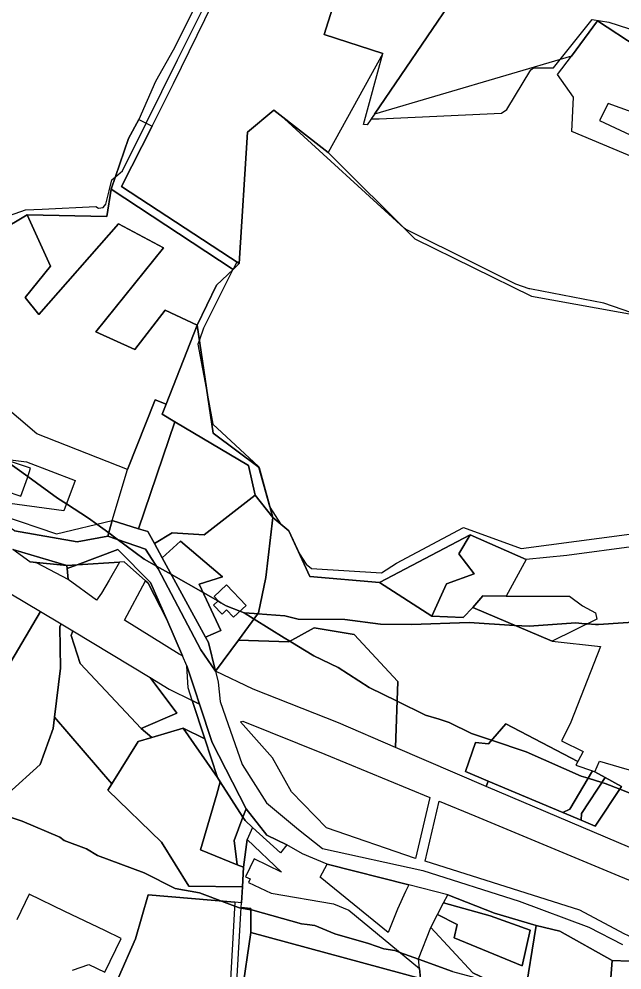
# Model space of a CAD drawing. Extents: x -477304 to -465429, y -1159113 to -1149210.
# Drawn here: x -470794.9 to -470564, y -1154918.8 to -1154554.9 of the extents above; entities that cross this region are included whole.
import ezdxf

# ---------------------------------------------------------------- set-up
doc = ezdxf.new("R2010")
doc.units = 0
for name, color, linetype in [('BPEJ_s', 7, 'Continuous'), ('orna_s', 7, 'Continuous'), ('PUPFL_s', 7, 'Continuous'), ('trav_porost_s', 7, 'Continuous'), ('voda_s', 7, 'Continuous'), ('zahrada_s', 7, 'Continuous')]:
    doc.layers.add(name, color=color, linetype=linetype)

msp = doc.modelspace()

# ---------------------------------------------------------------- linework, layer by layer
at = {"layer": 'BPEJ_s'}
for points in [[(-470618.44, -1154531.99), (-470658.79, -1154591.23), (-470660.06, -1154593.1), (-470656.92, -1154593.04), (-470610.18, -1154590.92), (-470608.05, -1154589.43), (-470598.92, -1154574.34), (-470597.85, -1154573.49), (-470590.2, -1154573.49), (-470587.65, -1154570.32), (-470575.33, -1154555.01), (-470568.96, -1154556.07), (-470542.5, -1154564.55), (-470542.01, -1154564.52), (-470541.04, -1154565.02), (-470535.81, -1154566.69), (-470531.56, -1154568.61), (-470519.58, -1154561.42), (-470518.81, -1154560.96), (-470486.7, -1154568.53), (-470480.35, -1154547.15)], [(-470618.44, -1154531.99), (-470658.79, -1154591.23), (-470660.06, -1154593.1), (-470656.92, -1154593.04), (-470610.18, -1154590.92), (-470608.05, -1154589.43), (-470598.92, -1154574.34), (-470597.85, -1154573.49), (-470590.2, -1154573.49), (-470587.65, -1154570.32), (-470575.33, -1154555.01), (-470568.96, -1154556.07), (-470542.5, -1154564.55), (-470542.01, -1154564.52), (-470541.04, -1154565.02), (-470535.81, -1154566.69), (-470531.56, -1154568.61), (-470519.58, -1154561.42), (-470518.81, -1154560.96), (-470486.7, -1154568.53), (-470480.35, -1154547.15)], [(-470804.38, -1154630.01), (-470802.68, -1154631.5), (-470792.48, -1154627.89), (-470786.11, -1154627.59), (-470765.5, -1154626.61), (-470764.44, -1154627.25), (-470762.74, -1154627.04), (-470761.67, -1154625.76), (-470760.38, -1154620.6), (-470759.34, -1154616.41), (-470758.02, -1154615.3), (-470755.3, -1154613.01), (-470746.2, -1154594.71), (-470734.18, -1154570.52), (-470720.67, -1154543.32)], [(-470802.68, -1154631.5), (-470792.48, -1154627.89), (-470786.11, -1154627.59), (-470765.5, -1154626.61), (-470764.44, -1154627.25), (-470762.74, -1154627.04), (-470761.67, -1154625.76), (-470760.38, -1154620.6), (-470759.34, -1154616.41), (-470758.02, -1154615.3), (-470755.3, -1154613.01), (-470746.2, -1154594.71), (-470734.18, -1154570.52), (-470720.67, -1154543.32)], [(-470556.85, -1154668.47), (-470570.93, -1154663.66), (-470598.66, -1154658.24), (-470599.25, -1154658.12), (-470599.55, -1154658.06), (-470604.65, -1154656.36), (-470619.95, -1154648.72), (-470646.94, -1154635.33), (-470647.36, -1154634.94), (-470693.23, -1154593.02), (-470697.37, -1154589.79), (-470707.41, -1154598.22), (-470710.54, -1154648.45), (-470711.51, -1154647.81), (-470712.95, -1154650.66), (-470712.99, -1154650.75), (-470724.28, -1154673.15), (-470725.84, -1154677.67), (-470726.4, -1154679.31), (-470722.37, -1154700.84), (-470720.67, -1154709.91), (-470711.95, -1154717.98), (-470703.24, -1154726.05), (-470703.17, -1154726.31), (-470698.99, -1154741.35), (-470698.82, -1154741.63), (-470694.72, -1154748.09), (-470691.52, -1154750.74), (-470687.47, -1154759.52), (-470684.97, -1154763.45), (-470682.84, -1154765.15), (-470656.07, -1154766.85), (-470650.34, -1154763.03), (-470624.63, -1154749.43), (-470602.53, -1154757.5), (-470551.53, -1154750.7)], [(-470556.85, -1154668.47), (-470570.93, -1154663.66), (-470598.66, -1154658.24), (-470599.25, -1154658.12), (-470599.55, -1154658.06), (-470604.65, -1154656.36), (-470619.95, -1154648.72), (-470646.94, -1154635.33), (-470647.36, -1154634.94), (-470693.23, -1154593.02), (-470697.37, -1154589.79), (-470707.41, -1154598.22), (-470710.54, -1154648.45), (-470711.51, -1154647.81), (-470712.95, -1154650.66), (-470712.99, -1154650.75), (-470724.28, -1154673.15), (-470725.84, -1154677.67), (-470726.4, -1154679.31), (-470722.37, -1154700.84), (-470720.67, -1154709.91), (-470711.95, -1154717.98), (-470703.24, -1154726.05), (-470703.17, -1154726.31), (-470698.99, -1154741.35), (-470698.82, -1154741.63), (-470694.72, -1154748.09), (-470691.52, -1154750.74), (-470687.47, -1154759.52), (-470684.97, -1154763.45), (-470682.84, -1154765.15), (-470656.07, -1154766.85), (-470650.34, -1154763.03), (-470624.63, -1154749.43), (-470602.53, -1154757.5), (-470551.53, -1154750.7)], [(-470799.69, -1154724.09), (-470791.53, -1154729.97), (-470780.16, -1154738.17), (-470776.73, -1154740.37), (-470768.26, -1154745.81), (-470765.08, -1154748.17), (-470760.55, -1154751.52), (-470757.27, -1154753.95), (-470747.01, -1154761.54), (-470742.29, -1154764.22), (-470736.55, -1154767.48), (-470724.44, -1154774.35), (-470718.78, -1154777.56), (-470717.63, -1154778.22), (-470715.57, -1154779.39), (-470710.34, -1154781.48), (-470708.66, -1154782.15), (-470704.89, -1154784.5), (-470693.33, -1154791.68), (-470691.17, -1154792.98), (-470688.56, -1154794.56), (-470682, -1154798.51), (-470672.65, -1154802.97), (-470660.75, -1154810.62), (-470650.09, -1154815.9), (-470639.29, -1154821.24), (-470634.02, -1154822.84), (-470630.15, -1154824.01), (-470621.65, -1154828.26), (-470613.89, -1154830.84), (-470600.61, -1154835.27), (-470579.58, -1154844.62), (-470576.96, -1154845.41), (-470571.72, -1154846.99), (-470570.44, -1154847.38), (-470564.85, -1154849.6), (-470557.06, -1154852.69)], [(-470554.09, -1154785.29), (-470572.98, -1154786.54), (-470574.06, -1154786.61), (-470577.34, -1154786.34), (-470579.35, -1154786.17), (-470581.7, -1154785.97), (-470599.55, -1154787.25), (-470605.1, -1154786.89), (-470622.5, -1154785.76), (-470644.6, -1154786.61), (-470656.5, -1154786.4), (-470670.1, -1154784.7), (-470687.94, -1154784.49), (-470693.05, -1154783.21), (-470703.41, -1154782.51), (-470704.91, -1154782.41), (-470708.66, -1154782.15), (-470710.34, -1154781.48), (-470715.57, -1154779.39), (-470717.63, -1154778.22), (-470718.78, -1154777.56), (-470724.44, -1154774.35), (-470736.55, -1154767.48), (-470742.29, -1154764.22), (-470747.01, -1154761.54), (-470757.27, -1154753.95), (-470760.55, -1154751.52), (-470765.08, -1154748.17), (-470768.26, -1154745.81), (-470776.73, -1154740.37), (-470780.16, -1154738.17), (-470791.53, -1154729.97), (-470799.69, -1154724.09)], [(-470557.06, -1154852.69), (-470564.85, -1154849.6), (-470570.44, -1154847.38), (-470571.72, -1154846.99), (-470576.96, -1154845.41), (-470579.58, -1154844.62), (-470600.61, -1154835.27), (-470613.89, -1154830.84), (-470621.65, -1154828.26), (-470630.15, -1154824.01), (-470634.02, -1154822.84), (-470639.29, -1154821.24), (-470650.09, -1154815.9), (-470660.75, -1154810.62), (-470672.65, -1154802.97), (-470682, -1154798.51), (-470688.56, -1154794.56), (-470691.17, -1154792.98), (-470693.33, -1154791.68), (-470704.89, -1154784.5), (-470708.66, -1154782.15), (-470704.91, -1154782.41), (-470703.41, -1154782.51), (-470693.05, -1154783.21), (-470687.94, -1154784.49), (-470670.1, -1154784.7), (-470656.5, -1154786.4), (-470644.6, -1154786.61), (-470622.5, -1154785.76), (-470605.1, -1154786.89), (-470599.55, -1154787.25), (-470581.7, -1154785.97), (-470579.35, -1154786.17), (-470577.34, -1154786.34), (-470574.06, -1154786.61), (-470572.98, -1154786.54), (-470554.09, -1154785.29)], [(-470628.87, -1154919.41), (-470641.9, -1154914.65), (-470649, -1154912.06), (-470650.97, -1154911.34), (-470655.22, -1154910.7), (-470661.11, -1154908.58), (-470673.92, -1154904.96), (-470681.57, -1154901.77), (-470684.54, -1154901.4), (-470686.67, -1154901.14), (-470705.37, -1154895.82), (-470706.17, -1154895.69), (-470709.89, -1154895.07), (-470710.47, -1154894.97), (-470712.29, -1154894.29), (-470717.35, -1154892.39), (-470721.76, -1154890.74), (-470725.77, -1154889.24), (-470735.11, -1154887.54), (-470747.01, -1154881.59), (-470764.86, -1154875), (-470769.11, -1154872.45), (-470777.61, -1154869.26), (-470779.31, -1154867.99), (-470793.76, -1154861.83), (-470800.56, -1154859.49)], [(-470800.56, -1154859.49), (-470793.76, -1154861.83), (-470779.31, -1154867.99), (-470777.61, -1154869.26), (-470769.11, -1154872.45), (-470764.86, -1154875), (-470747.01, -1154881.59), (-470735.11, -1154887.54), (-470725.77, -1154889.24), (-470721.76, -1154890.74), (-470717.35, -1154892.39), (-470712.29, -1154894.29), (-470710.47, -1154894.97), (-470709.89, -1154895.07), (-470706.17, -1154895.69), (-470705.37, -1154895.82), (-470686.67, -1154901.14), (-470684.54, -1154901.4), (-470681.57, -1154901.77), (-470673.92, -1154904.96), (-470661.11, -1154908.58), (-470655.22, -1154910.7), (-470650.97, -1154911.34)], [(-470650.97, -1154911.34), (-470649, -1154912.06), (-470641.9, -1154914.65), (-470628.87, -1154919.41), (-470621.79, -1154921.3), (-470616.13, -1154922.81), (-470615.34, -1154923.09), (-470611.76, -1154924.35), (-470605.93, -1154926.42), (-470601.2, -1154928.82), (-470590.24, -1154934.38), (-470576.18, -1154941.51), (-470555.41, -1154955.27)]]:
    msp.add_lwpolyline(points, dxfattribs=at)
at = {"layer": 'orna_s'}
for points in [[(-470703.13, -1154782.14), (-470700.35, -1154768.6), (-470697.75, -1154745.58), (-470691.52, -1154750.74), (-470683.48, -1154768.15), (-470656.82, -1154770.44), (-470636.8, -1154783.43), (-470624.81, -1154783.94), (-470621.16, -1154780.11), (-470590.74, -1154792.95), (-470572.16, -1154795.01), (-470583.52, -1154823.98), (-470584.35, -1154825.61), (-470587.11, -1154831.03), (-470578.89, -1154835.21), (-470580.84, -1154839.04), (-470608.46, -1154824.62), (-470615.06, -1154832.18), (-470620.04, -1154831.66), (-470623.95, -1154842.77), (-470615.2, -1154846.46), (-470615.95, -1154848.59), (-470650.66, -1154833.62), (-470649.85, -1154808.37), (-470666.55, -1154790.4), (-470681.81, -1154787.83), (-470691.54, -1154793.18), (-470710.89, -1154792.55)], [(-470774.27, -1154788.96), (-470774.93, -1154790.82), (-470771.45, -1154801.49), (-470748.11, -1154826.31), (-470744.07, -1154829.77), (-470749.24, -1154831.29), (-470759.34, -1154847.51), (-470781.28, -1154822.04), (-470779.06, -1154803.21), (-470779.26, -1154787.43), (-470778.73, -1154786.26)], [(-470774.93, -1154790.82), (-470774.27, -1154788.96), (-470744.73, -1154806.88), (-470734.49, -1154820.49), (-470748.11, -1154826.31), (-470771.45, -1154801.49)], [(-470708.89, -1154879.48), (-470709.37, -1154886.9), (-470729.88, -1154886.71), (-470740.3, -1154869.82), (-470760.89, -1154850), (-470759.34, -1154847.51), (-470749.24, -1154831.29), (-470744.07, -1154829.77), (-470732.06, -1154826.22), (-470718.92, -1154845.13), (-470717.9, -1154846.72), (-470719.19, -1154851.52), (-470725.45, -1154872.79), (-470711.33, -1154878.47)], [(-470750.36, -1154906.86), (-470745.42, -1154890.01), (-470712.21, -1154892.83), (-470714.3, -1154929.3), (-470756.83, -1154921.68)], [(-470709.16, -1154939.17), (-470709.53, -1154927.88), (-470706.17, -1154904.37), (-470641.1, -1154921.98), (-470640.37, -1154928.67), (-470636.06, -1154963.4), (-470706.9, -1154942.79), (-470706.49, -1154940.65)]]:
    msp.add_lwpolyline(points, close=True, dxfattribs=at)
at = {"layer": 'PUPFL_s'}
for points in [[(-470658.79, -1154591.23), (-470618.44, -1154531.99), (-470630.96, -1154527.74), (-470595.68, -1154509.4), (-470575.68, -1154513.6), (-470570.87, -1154518.41), (-470555.35, -1154528.5), (-470542.75, -1154536.23), (-470517.03, -1154564.19), (-470528.81, -1154571.31), (-470542.01, -1154564.52), (-470558.1, -1154565.46), (-470573.37, -1154555.61), (-470583.37, -1154569.06)], [(-470712.9, -1154650.66), (-470759.59, -1154619.93), (-470753.02, -1154600.6), (-470749.01, -1154593.3), (-470743.92, -1154595.85), (-470755.64, -1154619.01), (-470710.54, -1154648.45)], [(-470765.52, -1154674.6), (-470739.57, -1154642.38), (-470756.81, -1154633.19), (-470787.37, -1154667.9), (-470792.55, -1154661.38), (-470782.92, -1154649.49), (-470791.81, -1154629.74), (-470761.28, -1154630.48), (-470759.59, -1154619.93), (-470712.9, -1154650.66), (-470719.25, -1154656.68), (-470726.69, -1154671.98), (-470738.97, -1154666.26), (-470750.51, -1154681.39)], [(-470803.94, -1154631.92), (-470802.4, -1154636.05), (-470791.81, -1154629.74), (-470782.92, -1154649.49), (-470792.55, -1154661.38), (-470787.37, -1154667.9), (-470756.81, -1154633.19), (-470739.57, -1154642.38), (-470765.52, -1154674.6), (-470750.51, -1154681.39), (-470738.97, -1154666.26), (-470726.69, -1154671.98), (-470738.57, -1154702.31), (-470742.81, -1154700.65), (-470753.38, -1154727.28), (-470788.11, -1154713.61), (-470843.45, -1154666.34), (-470825.98, -1154648.41)], [(-470707.08, -1154725.69), (-470735.21, -1154709.02), (-470740.04, -1154706.11), (-470738.57, -1154702.31), (-470726.69, -1154671.98), (-470720.5, -1154713.3), (-470702.91, -1154726.51), (-470697.75, -1154745.58), (-470704.42, -1154737.02)]]:
    msp.add_lwpolyline(points, close=True, dxfattribs=at)
for points in [[(-470725.47, -1154545.83), (-470735.89, -1154566.74), (-470742.65, -1154578.79), (-470749.01, -1154593.3), (-470753.02, -1154600.6), (-470759.59, -1154619.93), (-470761.28, -1154630.48), (-470791.81, -1154629.74), (-470802.4, -1154636.05)], [(-470558.39, -1154756.64), (-470585.09, -1154760.2), (-470600.68, -1154761.66), (-470622.07, -1154752.22), (-470656.82, -1154770.44), (-470683.48, -1154768.15), (-470691.52, -1154750.74), (-470697.75, -1154745.58), (-470702.91, -1154726.51), (-470720.5, -1154713.3), (-470726.69, -1154671.98), (-470719.25, -1154656.68), (-470712.9, -1154650.66), (-470710.54, -1154648.45), (-470707.41, -1154598.22), (-470697.37, -1154589.79), (-470676.57, -1154606), (-470643.26, -1154639), (-470598.67, -1154660.93), (-470556.85, -1154668.47)]]:
    msp.add_lwpolyline(points, dxfattribs=at)
at = {"layer": 'trav_porost_s'}
for points in [[(-470678.03, -1154560.84), (-470655.51, -1154568.1), (-470676.57, -1154606), (-470697.37, -1154589.79), (-470707.41, -1154598.22), (-470710.54, -1154648.45), (-470755.64, -1154619.01), (-470743.92, -1154595.85), (-470735.77, -1154579.53), (-470714.73, -1154536.37), (-470688.25, -1154514.31), (-470650.1, -1154521.38), (-470630.96, -1154527.74), (-470674.83, -1154550.75)], [(-470655.51, -1154568.1), (-470678.03, -1154560.84), (-470674.83, -1154550.75), (-470630.96, -1154527.74), (-470618.44, -1154531.99), (-470658.79, -1154591.23), (-470661.56, -1154595.3), (-470662.93, -1154595.21)], [(-470735.21, -1154709.02), (-470749.16, -1154749.91), (-470759.29, -1154746.81), (-470753.38, -1154727.28), (-470742.81, -1154700.65), (-470738.57, -1154702.31), (-470740.04, -1154706.11)], [(-470724.04, -1154752.29), (-470736.28, -1154751.48), (-470742.99, -1154755.61), (-470745.53, -1154751.02), (-470749.16, -1154749.91), (-470735.21, -1154709.02), (-470707.08, -1154725.69), (-470704.42, -1154737.02)], [(-470791.68, -1154730.46), (-470790.55, -1154726.74), (-470799.01, -1154723.91), (-470804.33, -1154725.36), (-470804.52, -1154722.72), (-470792.04, -1154724.28), (-470773.46, -1154731.44), (-470777.72, -1154743.08), (-470803.29, -1154739.66), (-470803.69, -1154734.21), (-470800.26, -1154735.37), (-470794.16, -1154737.43)], [(-470742.99, -1154755.61), (-470736.28, -1154751.48), (-470724.04, -1154752.29), (-470704.42, -1154737.02), (-470697.75, -1154745.58), (-470700.35, -1154768.6), (-470703.13, -1154782.14), (-470710.89, -1154792.55), (-470719.71, -1154804.47), (-470722.36, -1154793.46), (-470723.49, -1154791.39), (-470717.63, -1154788.88), (-470725.93, -1154771.18), (-470717, -1154768.31), (-470733.01, -1154754.61), (-470740.08, -1154761.01)], [(-470723.49, -1154791.39), (-470740.08, -1154761.01), (-470733.01, -1154754.61), (-470717, -1154768.31), (-470725.93, -1154771.18), (-470717.63, -1154788.88)], [(-470636.8, -1154783.43), (-470656.82, -1154770.44), (-470622.07, -1154752.22), (-470626.46, -1154759.56), (-470620.64, -1154767.19), (-470631.22, -1154771.03)], [(-470608.39, -1154775.66), (-470617.27, -1154775.61), (-470621.16, -1154780.11), (-470624.81, -1154783.94), (-470636.8, -1154783.43), (-470631.22, -1154771.03), (-470620.64, -1154767.19), (-470626.46, -1154759.56), (-470622.07, -1154752.22), (-470600.68, -1154761.66)], [(-470867.24, -1154861.32), (-470875.05, -1154852.61), (-470820.91, -1154761.26), (-470786.65, -1154781.57), (-470816.64, -1154832.18), (-470824.04, -1154826.79), (-470842.74, -1154848.63), (-470845.62, -1154861.79)], [(-470788, -1154763.13), (-470790.78, -1154762.61), (-470776.66, -1154763.97), (-470776.53, -1154765.17), (-470776.08, -1154769.35)], [(-470715.39, -1154780.95), (-470712.73, -1154783.75), (-470707.98, -1154779.23), (-470715.44, -1154771.39), (-470720.19, -1154775.91), (-470718.7, -1154777.48), (-470720.48, -1154779.17), (-470717.17, -1154782.64)], [(-470574.16, -1154782.15), (-470573.54, -1154784.46), (-470590.74, -1154792.95), (-470621.16, -1154780.11), (-470617.27, -1154775.61), (-470608.39, -1154775.66), (-470584.06, -1154775.78), (-470579.04, -1154779.47)], [(-470798.91, -1154851.06), (-470801.58, -1154844.79), (-470816.64, -1154832.18), (-470786.65, -1154781.57), (-470778.73, -1154786.26), (-470779.26, -1154787.43), (-470779.06, -1154803.21), (-470781.28, -1154822.04), (-470781.79, -1154826.38), (-470786.86, -1154840.11)], [(-470649.85, -1154808.37), (-470650.66, -1154833.62), (-470672.58, -1154824.17), (-470705.2, -1154811.31), (-470719.71, -1154804.47), (-470710.89, -1154792.55), (-470691.54, -1154793.18), (-470681.81, -1154787.83), (-470666.55, -1154790.4)], [(-470723.78, -1154830.28), (-470732.06, -1154826.22), (-470744.07, -1154829.77), (-470748.11, -1154826.31), (-470734.49, -1154820.49), (-470744.73, -1154806.88), (-470737.4, -1154811.32), (-470728.55, -1154815.68)], [(-470677.14, -1154864.42), (-470690.61, -1154850.58), (-470697.86, -1154837.64), (-470710.05, -1154823.78), (-470709.13, -1154823.61), (-470677.84, -1154836.15), (-470637.59, -1154852.71), (-470643.04, -1154876.16)], [(-470583.96, -1154857.17), (-470586.68, -1154858.5), (-470615.2, -1154846.46), (-470623.95, -1154842.77), (-470620.04, -1154831.66), (-470615.06, -1154832.18), (-470608.46, -1154824.62), (-470580.84, -1154839.04), (-470581.62, -1154840.44), (-470575.26, -1154842.56)], [(-470732.06, -1154826.22), (-470723.78, -1154830.28), (-470718.92, -1154845.13)], [(-470575.26, -1154842.56), (-470574.32, -1154842.88), (-470570.46, -1154845.05), (-470579.46, -1154858.91), (-470579.6, -1154861.49), (-470586.68, -1154858.5), (-470583.96, -1154857.17)], [(-470570.46, -1154845.05), (-470564.18, -1154848.59), (-470574.21, -1154863.76), (-470579.6, -1154861.49), (-470579.46, -1154858.91)], [(-470711.33, -1154878.47), (-470725.45, -1154872.79), (-470719.19, -1154851.52), (-470717.9, -1154846.72), (-470709.13, -1154860.28), (-470712.52, -1154869.25)], [(-470558.17, -1154907.23), (-470563.08, -1154904.88), (-470580.13, -1154895.94), (-470639.34, -1154877.07), (-470633.98, -1154854.19), (-470620.39, -1154859.79), (-470565.18, -1154882.73), (-470526.42, -1154898.67), (-470515.82, -1154902.63), (-470530.61, -1154901.96), (-470552.2, -1154906.24)], [(-470705.45, -1154864.19), (-470707.54, -1154868.9), (-470708.89, -1154879.48), (-470711.33, -1154878.47), (-470712.52, -1154869.25), (-470709.13, -1154860.28), (-470708.28, -1154861.6)], [(-470646.87, -1154888.7), (-470649.99, -1154895.49), (-470653.58, -1154904.45), (-470679.61, -1154883.23), (-470676.87, -1154878.25), (-470645.59, -1154886.15)], [(-470630.73, -1154890.02), (-470612.85, -1154896.98), (-470596.79, -1154901.72), (-470601.28, -1154929.33), (-470621.11, -1154919.92), (-470637.23, -1154902.55), (-470634.63, -1154897.53), (-470627.1, -1154901.39), (-470628.3, -1154906.42), (-470602.18, -1154917.17), (-470599.18, -1154903.57), (-470614.46, -1154898.09), (-470632.29, -1154893.03)], [(-470602.18, -1154917.17), (-470628.3, -1154906.42), (-470627.1, -1154901.39), (-470634.63, -1154897.53), (-470632.29, -1154893.03), (-470614.46, -1154898.09), (-470599.18, -1154903.57)], [(-470706.17, -1154904.37), (-470709.53, -1154927.88), (-470709.16, -1154939.17), (-470706.49, -1154940.65), (-470706.9, -1154942.79), (-470712.49, -1154940.9), (-470709.88, -1154894.89), (-470706.17, -1154895.22)], [(-470630.15, -1154946.18), (-470640.37, -1154928.67), (-470641.1, -1154921.98), (-470641.51, -1154918.21), (-470641.91, -1154914.52), (-470637.23, -1154902.55), (-470621.11, -1154919.92), (-470601.28, -1154929.33), (-470605.22, -1154944.49), (-470611.52, -1154981.86), (-470612.97, -1154989.03), (-470614.67, -1154997.42), (-470619.78, -1155022.72), (-470622.99, -1155038.3), (-470625.43, -1155048.83), (-470649.43, -1155038.44), (-470635.01, -1155011.48), (-470632.27, -1155002.45), (-470645.54, -1154998.43), (-470630.65, -1154980.01), (-470628.5, -1154976.3), (-470632.7, -1154955.66)], [(-470601.28, -1154929.33), (-470596.79, -1154901.72), (-470587.73, -1154903.95), (-470567.73, -1154915.16), (-470568.23, -1154921.81), (-470569.9, -1154943.68)], [(-470551.84, -1154938.49), (-470552.25, -1154946.22), (-470550.88, -1154947.23), (-470552.01, -1154949.22), (-470569.9, -1154943.68), (-470568.23, -1154921.81), (-470567.73, -1154915.16), (-470548.26, -1154915.88), (-470547.08, -1154918.76), (-470529.01, -1154914.56), (-470518.37, -1154917.05), (-470532.51, -1154919.18), (-470535.43, -1154923.66), (-470547.05, -1154921.6), (-470554.49, -1154925.24), (-470557.08, -1154934.44)]]:
    msp.add_lwpolyline(points, close=True, dxfattribs=at)
for points in [[(-470559.4, -1154607.89), (-470583.22, -1154597.94), (-470582.56, -1154584.79), (-470588.61, -1154576.11), (-470583.37, -1154569.06), (-470573.37, -1154555.61), (-470558.1, -1154565.46)], [(-470556.92, -1154591.67), (-470569.27, -1154587.24), (-470572.52, -1154593.7), (-470556.8, -1154601.1)], [(-470798.91, -1154851.06), (-470786.86, -1154840.11), (-470781.79, -1154826.38), (-470781.28, -1154822.04), (-470759.34, -1154847.51), (-470760.89, -1154850), (-470740.3, -1154869.82), (-470729.88, -1154886.71), (-470709.37, -1154886.9), (-470709.76, -1154893.04), (-470712.21, -1154892.83), (-470745.42, -1154890.01), (-470750.36, -1154906.86), (-470756.83, -1154921.68)], [(-470561.02, -1154871.95), (-470615.95, -1154848.59), (-470615.2, -1154846.46), (-470586.68, -1154858.5), (-470579.6, -1154861.49), (-470574.21, -1154863.76), (-470564.18, -1154848.59), (-470570.46, -1154845.05), (-470574.32, -1154842.88), (-470572.55, -1154838.89), (-470565.16, -1154841.03), (-470553.19, -1154844.5)], [(-470774.43, -1154918.81), (-470768.24, -1154916.69), (-470762.01, -1154919.67), (-470755.8, -1154906.68), (-470762.03, -1154903.7), (-470777.35, -1154896.38), (-470791.09, -1154889.82), (-470795.76, -1154899.6)]]:
    msp.add_lwpolyline(points, dxfattribs=at)
at = {"layer": 'voda_s'}
for points in [[(-470869.3, -1154701.65), (-470831.22, -1154725.77), (-470828.48, -1154727.51), (-470801.63, -1154744.77), (-470780.57, -1154751.81), (-470759.29, -1154746.81), (-470760.87, -1154752.7), (-470772.63, -1154754.98), (-470796.71, -1154750.72)], [(-470725.3, -1154796.21), (-470741.59, -1154765.31), (-470746.5, -1154757.68), (-470760.87, -1154752.7), (-470759.29, -1154746.81), (-470749.16, -1154749.91), (-470745.53, -1154751.02), (-470742.99, -1154755.61), (-470740.08, -1154761.01), (-470723.49, -1154791.39), (-470722.36, -1154793.46), (-470719.71, -1154804.47)], [(-470776.66, -1154763.97), (-470790.78, -1154762.61), (-470797.3, -1154757.91)], [(-470754.59, -1154762.56), (-470756.39, -1154762.67), (-470772.65, -1154763.71), (-470757.12, -1154757.88), (-470744.55, -1154770.44), (-470738.34, -1154784.64), (-470745.44, -1154770.78), (-470746.45, -1154769.87)], [(-470772.65, -1154763.71), (-470776.53, -1154765.17), (-470776.66, -1154763.97)], [(-470728.55, -1154815.68), (-470730.15, -1154810.78), (-470730.58, -1154802.39), (-470727.42, -1154811.96), (-470725.74, -1154817.06)], [(-470718.92, -1154845.13), (-470723.78, -1154830.28), (-470728.55, -1154815.68), (-470725.74, -1154817.06), (-470720.92, -1154831.67), (-470707.95, -1154857.14), (-470709.13, -1154860.28), (-470717.9, -1154846.72)], [(-470692.4, -1154870.83), (-470694.8, -1154873.97), (-470705.45, -1154864.19), (-470708.28, -1154861.6), (-470709.13, -1154860.28), (-470707.95, -1154857.14), (-470700.06, -1154867.17)]]:
    msp.add_lwpolyline(points, close=True, dxfattribs=at)
for points in [[(-470796.71, -1154750.72), (-470772.63, -1154754.98), (-470760.87, -1154752.7), (-470746.5, -1154757.68), (-470741.59, -1154765.31), (-470725.3, -1154796.21), (-470719.71, -1154804.47), (-470718.7, -1154808.65), (-470717.89, -1154816.09), (-470715.83, -1154821.94), (-470709.41, -1154840.16), (-470700.18, -1154854.85), (-470687.86, -1154864.99), (-470678.67, -1154872.26), (-470640.2, -1154880.75), (-470603.3, -1154892.45), (-470576.61, -1154902.34), (-470563.75, -1154908.96)], [(-470676.87, -1154878.25), (-470686.39, -1154874.38), (-470692.4, -1154870.83), (-470700.06, -1154867.17), (-470707.95, -1154857.14), (-470720.92, -1154831.67), (-470725.74, -1154817.06), (-470727.42, -1154811.96), (-470730.58, -1154802.39), (-470732.25, -1154798.56), (-470738.34, -1154784.64), (-470744.55, -1154770.44), (-470757.12, -1154757.88), (-470772.65, -1154763.71), (-470776.66, -1154763.97), (-470797.3, -1154757.91)], [(-470548.26, -1154915.88), (-470567.73, -1154915.16), (-470587.73, -1154903.95), (-470596.79, -1154901.72), (-470612.85, -1154896.98), (-470630.73, -1154890.02), (-470645.59, -1154886.15), (-470676.87, -1154878.25)]]:
    msp.add_lwpolyline(points, dxfattribs=at)
at = {"layer": 'zahrada_s'}
for points in [[(-470776.08, -1154769.35), (-470776.53, -1154765.17), (-470772.65, -1154763.71), (-470756.39, -1154762.67), (-470760.36, -1154769.66), (-470763.36, -1154774.56), (-470765.28, -1154777.29)], [(-470745.44, -1154770.78), (-470738.34, -1154784.64), (-470732.25, -1154798.56), (-470733.64, -1154797.91), (-470754.53, -1154784.93), (-470746.45, -1154769.87)], [(-470709.88, -1154894.89), (-470709.76, -1154893.04), (-470709.37, -1154886.9), (-470708.89, -1154879.48), (-470707.54, -1154868.9), (-470694.41, -1154881.28), (-470704.85, -1154876.23), (-470708.16, -1154883.07), (-470706.36, -1154883.94), (-470707.02, -1154885.29), (-470698.35, -1154889.42), (-470674.5, -1154893.49), (-470668.65, -1154895.92), (-470641.51, -1154918.21), (-470641.1, -1154921.98), (-470706.17, -1154904.37), (-470706.17, -1154895.22)]]:
    msp.add_lwpolyline(points, close=True, dxfattribs=at)

doc.saveas('drawing.dxf')
